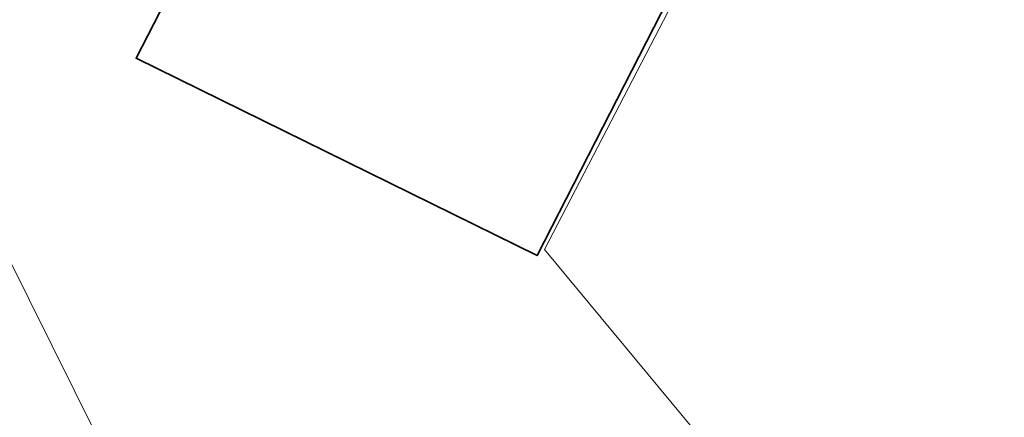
# Model space of a CAD drawing. Header units: metres. Extents: x 163628 to 167855, y 402678 to 405435.
# Tile 309 of 656: x 165636 to 165655, y 404054 to 404062. Entities that reach past the tile are written whole.
import ezdxf

# ---------------------------------------------------------------- set-up
doc = ezdxf.new("R2010")
doc.units = ezdxf.units.M
for name, color, linetype, lineweight in [('X-CA190022.004-UO-BGT_Ondergrond$0$GE_401_OTDErf_Vlak_GEM', 253, 'Continuous', 9), ('X-CA190022.004-UO-BGT_Ondergrond$0$GE_601_PNDgrondvlakpand_Vlak_MV_GEM', 34, 'Continuous', 35), ('X-CA190022.004-UO-KAD_Percelen$0$B-WE-KG-GRENS_PERCEEL-GV', 150, 'Continuous', 9)]:
    doc.layers.add(name, color=color, linetype=linetype, lineweight=lineweight)

msp = doc.modelspace()

# ---------------------------------------------------------------- linework, layer by layer
at = {"layer": 'X-CA190022.004-UO-BGT_Ondergrond$0$GE_401_OTDErf_Vlak_GEM', "flags": 128}
msp.add_lwpolyline([(165649.1, 404063.09), (165646.2, 404057.41), (165638.22, 404061.34), (165642.1, 404068.9), (165644.78, 404067.42), (165643.9, 404065.74), (165649.1, 404063.09)], dxfattribs=at)
at = {"layer": 'X-CA190022.004-UO-BGT_Ondergrond$0$GE_601_PNDgrondvlakpand_Vlak_MV_GEM', "flags": 128}
msp.add_lwpolyline([(165649.1, 404063.09), (165646.2, 404057.41), (165638.22, 404061.34), (165642.1, 404068.9), (165644.78, 404067.42), (165643.9, 404065.74), (165649.1, 404063.09)], dxfattribs=at)
at = {"layer": 'X-CA190022.004-UO-KAD_Percelen$0$B-WE-KG-GRENS_PERCEEL-GV', "flags": 128}
for points in [[(165619.78, 404089.99), (165629.7, 404069.66), (165635.18, 404058.37), (165641.99, 404044.65), (165652.73, 404049.83), (165646.35, 404057.53), (165650.04, 404064.64), (165644.78, 404067.42), (165642.1, 404068.9), (165641.5, 404069.17), (165634.57, 404072.95), (165642.805, 404090.975), (165633.856, 404095.897), (165625.212, 404100.687), (165624.792, 404100.919), (165623.93, 404099.04)], [(165663.93, 404054.55), (165662.91, 404056.79), (165659.68, 404063.82), (165660.27, 404064.09), (165659.31, 404066.19), (165661.63, 404067.25), (165659.32, 404072.28), (165656.23, 404070.87), (165654.73, 404074.15), (165645.06, 404095.91), (165642.805, 404090.975), (165634.57, 404072.95), (165641.5, 404069.17), (165642.1, 404068.9), (165644.78, 404067.42), (165650.04, 404064.64), (165646.35, 404057.53), (165652.73, 404049.83), (165655.8, 404050.85)], [(165619.78, 404089.99), (165608.75, 404065.97), (165623.39, 404035.67), (165623.44, 404035.76), (165641.99, 404044.65), (165635.18, 404058.37), (165629.7, 404069.66)]]:
    msp.add_lwpolyline(points, close=True, dxfattribs=at)

doc.saveas('drawing.dxf')
